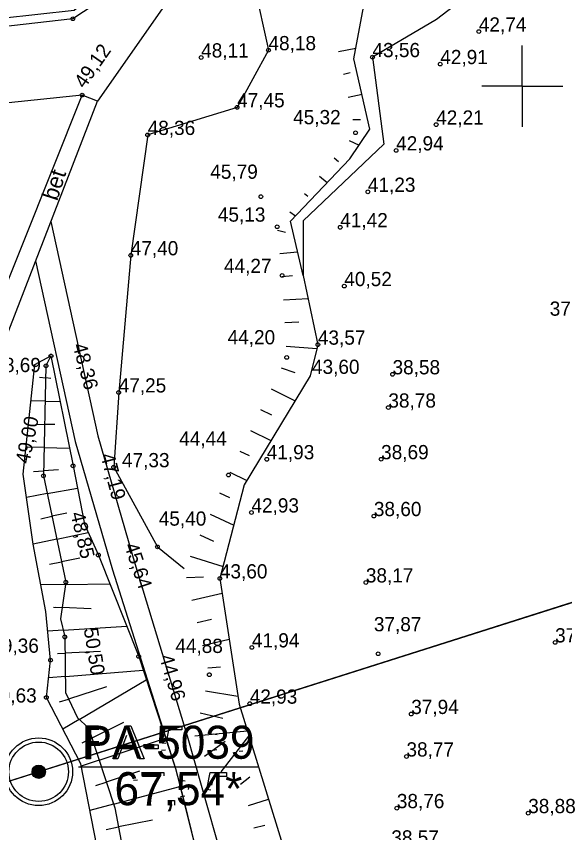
# Model space of a CAD drawing. Extents: x 700746 to 706058, y 6570320 to 6580460.
# Drawn here: x 702912.8 to 703007.3, y 6576171.4 to 6576312 of the extents above; entities that cross this region are included whole.
import ezdxf

# ---------------------------------------------------------------- set-up
doc = ezdxf.new("R2010")
doc.units = 0
for name, color, linetype in [('GEOLPUNKT', 7, 'Continuous'), ('KORGUS-EH2000', 7, 'Continuous'), ('Plokid', 7, 'Continuous'), ('RELJEEF', 7, 'Continuous'), ('TEE', 7, 'Continuous'), ('VEEKOGU', 7, 'Continuous'), ('VORK', 7, 'Continuous'), ('VWX2_MV_PLOKK', 7, 'Continuous')]:
    doc.layers.add(name, color=color, linetype=linetype)

msp = doc.modelspace()

# ---------------------------------------------------------------- linework, layer by layer
at = {"layer": 'GEOLPUNKT'}
msp.add_line((702923.5, 6576182.69), (702954.41, 6576182.69), dxfattribs=at)
msp.add_line((702923.5, 6576182.69), (702954.41, 6576182.69), dxfattribs=at)
for points in [[(702924.78, 6576184.09), (702924.78, 6576189.79), (702926.93, 6576189.79)], [(702927, 6576189.11), (702925.54, 6576189.11), (702925.54, 6576187.08)], [(702929.47, 6576184.09), (702931.67, 6576189.79), (702932.48, 6576189.79), (702934.81, 6576184.09), (702933.95, 6576184.09), (702933.29, 6576185.81), (702930.9, 6576185.81), (702930.27, 6576184.09), (702929.47, 6576184.09)], [(702938.56, 6576186.7), (702937.9, 6576186.79), (702938.46, 6576189.71), (702941.29, 6576189.71), (702941.29, 6576189.05), (702939.01, 6576189.05), (702938.71, 6576187.52)], [(702931.75, 6576188.1), (702931.12, 6576186.43)], [(702931.12, 6576186.43), (702933.05, 6576186.43), (702932.46, 6576188.01)], [(702947.41, 6576188.21), (702946.71, 6576188.33)], [(702948.02, 6576186.79), (702948.09, 6576187.4)], [(702927, 6576186.4), (702925.54, 6576186.4), (702925.54, 6576184.09), (702924.78, 6576184.09)], [(702925.54, 6576187.08), (702927.01, 6576187.08)], [(702935.05, 6576185.8), (702935.05, 6576186.5), (702937.2, 6576186.5), (702937.2, 6576185.8), (702935.05, 6576185.8)], [(702937.78, 6576185.58), (702938.51, 6576185.64)], [(702946.64, 6576185.6), (702947.34, 6576185.69)], [(702951.16, 6576185.41), (702951.84, 6576185.47)], [(702934.49, 6576181.04), (702934.49, 6576181.71), (702938.18, 6576181.71), (702938.18, 6576181.17)], [(702946.29, 6576178.7), (702945.63, 6576178.79), (702946.19, 6576181.71), (702949.02, 6576181.71), (702949.02, 6576181.05), (702946.75, 6576181.05), (702946.44, 6576179.52)], [(702933.65, 6576180.39), (702932.96, 6576180.33)], [(702937.28, 6576181.04), (702934.49, 6576181.04)], [(702941.86, 6576180.21), (702941.16, 6576180.33)], [(702942.47, 6576178.79), (702942.54, 6576179.4)], [(702941.09, 6576177.6), (702941.79, 6576177.69)], [(702945.51, 6576177.58), (702946.24, 6576177.64)], [(702936.01, 6576176.09), (702935.29, 6576176.09)], [(702939.25, 6576176.09), (702939.25, 6576176.88), (702940.04, 6576176.88), (702940.04, 6576176.09)], [(702939.64, 6576176.09), (702939.25, 6576176.09)]]:
    msp.add_lwpolyline(points, dxfattribs=at)
for radius in [5.84, 5.12, 1.15, 1.02, 0.896, 0.768, 0.64, 0.512, 0.384, 0.256, 0.128]:
    msp.add_circle((702916.62, 6576181.85), radius, dxfattribs=at)
at = {"layer": 'KORGUS-EH2000'}
for centre in [(702922.52, 6576311.62), (702992.51, 6576309.41), (702956.24, 6576306.19), (702944.63, 6576304.94), (702974.17, 6576305), (702985.86, 6576303.8), (702924.1, 6576298.47), (702950.83, 6576296.35), (702985.15, 6576293.37), (702935.41, 6576291.59), (702971.25, 6576291.97), (702978.25, 6576288.92), (702973.38, 6576281.79), (702954.94, 6576280.96), (702957.74, 6576275.77), (702968.61, 6576275.68), (702932.49, 6576270.85), (702958.59, 6576267.39), (702969.31, 6576265.54), (702964.76, 6576255.45), (702918.74, 6576253.5), (702959.38, 6576253.26), (702917.88, 6576251.81), (702977.63, 6576250.34), (702930.41, 6576247.21), (702976.91, 6576244.61), (702955.94, 6576235.7), (702975.66, 6576235.71), (702922.54, 6576234.57), (702929.55, 6576234.33), (702917.44, 6576232.83), (702949.34, 6576232.99), (702953.3, 6576226.53), (702974.41, 6576225.91), (702937.09, 6576220.6), (702926.91, 6576219.2), (702947.86, 6576215.17), (702921.3, 6576214.52), (702973.03, 6576214.47), (702921.11, 6576205.08), (703005.66, 6576204.14), (702953.38, 6576203.28), (702918.67, 6576201.1), (702933.86, 6576201.72), (702975.14, 6576202.19), (702946.04, 6576198.58), (702917.94, 6576194.67), (702953.01, 6576193.58), (702980.85, 6576191.8), (702925.19, 6576189.43), (702980.03, 6576184.48), (702978.37, 6576175.58), (703001.02, 6576174.72)]:
    msp.add_circle(centre, 0.32, dxfattribs=at)
at = {"layer": 'Plokid'}
msp.add_line((702842.72, 6576158.42), (703067.36, 6576229.67), dxfattribs=at)
at = {"layer": 'RELJEEF'}
for p, q in [((702968.34, 6576305.95), (702971.32, 6576306.56)), ((702970.32, 6576302.27), (702969.16, 6576302.03)), ((702969.97, 6576298.11), (702972.37, 6576298.61)), ((702972.08, 6576294.21), (702970.78, 6576294.2)), ((702970.14, 6576290.64), (702971.85, 6576289.85)), ((702968.34, 6576286.94), (702967.58, 6576287.57)), ((702965.02, 6576284.5), (702966.34, 6576283.39)), ((702963.02, 6576280.96), (702962.46, 6576281.42)), ((702959.9, 6576278.35), (702960.87, 6576277.63)), ((702959.19, 6576274.8), (702957.81, 6576275.13)), ((702958.21, 6576271.15), (702961.27, 6576271.46)), ((702960.4, 6576267.31), (702958.6, 6576267.17)), ((702958.83, 6576263.18), (702963.07, 6576263.41)), ((702961.48, 6576259.32), (702959.05, 6576259.19)), ((702959.27, 6576255.19), (702964.6, 6576254.78)), ((702918.74, 6576253.5), (702918.74, 6576253.5)), ((702960.84, 6576250.58), (702958.46, 6576251.41)), ((702916.78, 6576249.85), (702917.83, 6576249.71)), ((702918.69, 6576249.6), (702917.83, 6576249.71)), ((702956.68, 6576247.83), (702960.82, 6576245.78)), ((702917.74, 6576245.71), (702915.29, 6576245.77)), ((702917.74, 6576245.71), (702920.32, 6576245.65)), ((702956.82, 6576243.29), (702954.91, 6576244.24)), ((702916.26, 6576241.75), (702917.65, 6576241.71)), ((702919.38, 6576241.67), (702917.65, 6576241.71)), ((702953.13, 6576240.66), (702956.66, 6576238.91)), ((702917.56, 6576237.71), (702914.44, 6576237.79)), ((702917.56, 6576237.71), (702921.93, 6576237.61)), ((702952.97, 6576236.27), (702951.36, 6576237.07)), ((702920.05, 6576233.89), (702917.46, 6576233.72)), ((702915.72, 6576233.6), (702917.46, 6576233.72)), ((702949.58, 6576233.49), (702952.52, 6576232.06)), ((702918.09, 6576229.78), (702914.51, 6576229.12)), ((702918.09, 6576229.78), (702923.29, 6576230.74)), ((702949.56, 6576229.07), (702947.86, 6576229.87)), ((702916.99, 6576225.46), (702918.91, 6576225.87)), ((702921.48, 6576226.41), (702918.91, 6576225.87)), ((702946.16, 6576226.26), (702950.24, 6576224.33)), ((702919.74, 6576221.95), (702925.16, 6576223.1)), ((702946.84, 6576221.52), (702944.45, 6576222.64)), ((702919.74, 6576221.95), (702915.64, 6576221.09)), ((702923.72, 6576218.65), (702920.56, 6576218.04)), ((702942.75, 6576219.02), (702948.4, 6576217.24)), ((702918.46, 6576217.64), (702920.56, 6576218.04)), ((702921.24, 6576214.12), (702916.96, 6576214.07)), ((702921.24, 6576214.12), (702921.03, 6576214.12)), ((702921.24, 6576214.12), (702928.89, 6576214.22)), ((702945.02, 6576215.38), (702942.1, 6576215.29)), ((702943.02, 6576211.4), (702948.25, 6576212.63)), ((702919.16, 6576210.24), (702920.65, 6576210.17)), ((702919.52, 6576210.22), (702920.65, 6576210.17)), ((702925.68, 6576209.91), (702920.65, 6576210.17)), ((702946.4, 6576208.08), (702943.94, 6576207.5)), ((702920.83, 6576206.24), (702918.17, 6576206.07)), ((702920.83, 6576206.24), (702931.79, 6576206.93)), ((702944.85, 6576203.61), (702949.46, 6576204.69)), ((702919.86, 6576202.21), (702921.15, 6576202.27)), ((702927.28, 6576202.57), (702921.15, 6576202.27)), ((702921.22, 6576198.27), (702934.63, 6576199.36)), ((702947.97, 6576199.86), (702945.77, 6576199.72)), ((702921.22, 6576198.27), (702918.32, 6576198.04)), ((702923.62, 6576190.87), (702935.17, 6576197.72)), ((702928.33, 6576196.5), (702921.78, 6576194.39)), ((702945.39, 6576195.82), (702950.95, 6576194.9)), ((702920.2, 6576193.88), (702921.78, 6576194.39)), ((702948.35, 6576191.02), (702944.48, 6576191.93)), ((702923.62, 6576190.87), (702920.78, 6576189.18)), ((702931.25, 6576190.33), (702925.78, 6576187.65)), ((702943.57, 6576188.03), (702952.58, 6576188.93)), ((702924.1, 6576186.83), (702925.78, 6576187.65)), ((702927.03, 6576183.86), (702938.49, 6576187.63)), ((702948.08, 6576181.84), (702952.87, 6576188.01)), ((702948.77, 6576187.07), (702945.2, 6576184.46)), ((702927.03, 6576183.86), (702923.94, 6576182.84)), ((702934.01, 6576181.94), (702928.28, 6576180.06)), ((702953.04, 6576180.94), (702951.42, 6576179.64)), ((702926.5, 6576179.47), (702928.28, 6576180.06)), ((702929.53, 6576176.26), (702940.98, 6576179.34)), ((702929.53, 6576176.26), (702925.46, 6576175.16)), ((702952.78, 6576176.05), (702956.26, 6576177.12)), ((702936.25, 6576173.53), (702930.36, 6576172.35)), ((702928.27, 6576171.93), (702930.36, 6576172.35)), ((702955.61, 6576172.61), (702953.7, 6576172.16))]:
    msp.add_line(p, q, dxfattribs=at)
for points in [[(702967.2, 6576445.59), (702964.97, 6576430.21), (702957.55, 6576396.12), (702955.71, 6576388.81), (702953.14, 6576387.92), (702952.24, 6576384.17), (702954.89, 6576382.14), (702951.98, 6576371.18), (702943.28, 6576341.71), (702934.94, 6576323.39), (702922.73, 6576313.03), (702897.65, 6576310.3), (702895.29, 6576308.5)], [(702972.26, 6576378.62), (702966.05, 6576359.73), (702959.65, 6576338.06), (702953.75, 6576317.42), (702956.24, 6576306.19), (702950.83, 6576296.35)], [(702962.23, 6576267.35), (702960.03, 6576276.74), (702970.24, 6576287.5), (702973.74, 6576292.6), (702970.97, 6576304.7), (702974.97, 6576326.25), (702975.93, 6576330.02), (702976.76, 6576336.49), (702980.42, 6576340.39), (702988.51, 6576341.62), (702999.85, 6576352.25), (702999.87, 6576371.91), (702999.61, 6576377.28)], [(702950.83, 6576296.35), (702935.41, 6576291.59), (702932.49, 6576270.85), (702930.41, 6576247.21), (702929.55, 6576234.33), (702937.09, 6576220.6), (702941.73, 6576216.87)], [(702917.83, 6576209.47), (702915.64, 6576221.1), (702913.95, 6576233.12), (702915.95, 6576252.02), (702918.74, 6576253.5)], [(702918.74, 6576253.5), (702917.88, 6576251.81), (702917.44, 6576232.83), (702921.3, 6576214.52), (702920.37, 6576208.23), (702921.11, 6576205.08), (702921.26, 6576195.49), (702923.33, 6576191.12), (702925.19, 6576189.43), (702929.74, 6576175.64), (702932.55, 6576160.79), (702932.91, 6576151.29)], [(702918.74, 6576253.5), (702922.54, 6576234.57), (702924.52, 6576224.5), (702926.91, 6576219.2), (702933.86, 6576201.72), (702940.21, 6576182.42), (702944.42, 6576165.71), (702947.34, 6576150.87)], [(702927.16, 6576151.75), (702927.13, 6576166.73), (702923.87, 6576183.2), (702917.94, 6576194.67), (702918.67, 6576201.1), (702917.83, 6576209.47)]]:
    msp.add_lwpolyline(points, dxfattribs=at)
at = {"layer": 'TEE'}
for points in [[(702928.2, 6576787.25), (702933.99, 6576765.32), (702942.98, 6576731.19), (702949.49, 6576707.92), (702955.65, 6576685.19), (702961.38, 6576663.59), (702967.68, 6576638.65), (702973.34, 6576618.04), (702982.16, 6576576.28), (702985.8, 6576542.79), (702985.29, 6576514.62), (702981.66, 6576479.74), (702977.35, 6576452.44), (702972.82, 6576422.71), (702966.89, 6576396.31), (702959.64, 6576360.66), (702953.49, 6576340.28), (702939.5, 6576315.71), (702926.77, 6576297.4), (702924.1, 6576298.47), (702901.98, 6576296.16)], [(702921.23, 6576784.91), (702927.07, 6576762.72), (702936.14, 6576728.67), (702942.6, 6576706.76), (702948.75, 6576682.34), (702954.57, 6576661.77), (702961.78, 6576636.54), (702966.9, 6576616.5), (702975.23, 6576575.47), (702978.78, 6576541.22), (702978.16, 6576515.78), (702973.47, 6576479.68), (702970.15, 6576453.49), (702965.43, 6576422.6), (702960.9, 6576398.37), (702952.79, 6576361), (702947.49, 6576343.65), (702931.52, 6576317.6), (702922.52, 6576311.62)], [(702922.52, 6576311.62), (702895.29, 6576308.5)], [(702865.88, 6576110.72), (702870.06, 6576150.39), (702872.63, 6576173.62), (702874.44, 6576194.27), (702882.04, 6576209.88), (702897.87, 6576236.86), (702903.5, 6576246.94), (702924.1, 6576298.47)], [(702869, 6576109.56), (702873.16, 6576150.16), (702875.2, 6576172.23), (702877.56, 6576193.93), (702884.52, 6576208.02), (702900.89, 6576235.65), (702906.71, 6576245.74), (702926.77, 6576297.4), (702924.1, 6576298.47)], [(702918.71, 6576276.65), (702926.81, 6576239.73), (702933.2, 6576217.77), (702942.22, 6576188.06), (702948.26, 6576166.78), (702950.81, 6576151.76), (702950.97, 6576136.17), (702949.33, 6576122.01), (702951.22, 6576099.17), (702947.42, 6576094.49), (702944.32, 6576097.01)], [(702916.09, 6576269.91), (702922.93, 6576238.74), (702929.37, 6576216.63), (702940.21, 6576182.42), (702941.59, 6576177.15), (702944.36, 6576165.89), (702947.34, 6576150.87), (702946.96, 6576136.38), (702945.32, 6576122.07), (702947.1, 6576100.44), (702944.32, 6576097.01)]]:
    msp.add_lwpolyline(points, dxfattribs=at)
at = {"layer": 'VEEKOGU'}
msp.add_lwpolyline([(702992.28, 6576316.95), (702985.19, 6576311.51), (702974.17, 6576305), (702976.13, 6576289.98), (702962.24, 6576276.77), (702962.23, 6576267.35), (702964.76, 6576255.45), (702963.41, 6576250.06), (702952.05, 6576231.29), (702947.86, 6576215.17), (702951.17, 6576193.48), (702958.97, 6576168.4), (702955.43, 6576152.66), (702965.32, 6576132.26), (702972.95, 6576123.49), (702975.97, 6576101.49), (702972.83, 6576091.52), (702964.04, 6576083.71)], dxfattribs=at)
msp.add_lwpolyline([(702992.28, 6576316.95), (702985.19, 6576311.51), (702974.17, 6576305), (702976.13, 6576289.98), (702962.24, 6576276.77), (702962.23, 6576267.35), (702964.76, 6576255.45), (702963.41, 6576250.06), (702952.05, 6576231.29), (702947.86, 6576215.17), (702951.17, 6576193.48), (702958.97, 6576168.4), (702955.43, 6576152.66), (702965.32, 6576132.26), (702972.95, 6576123.49), (702975.97, 6576101.49), (702972.83, 6576091.52), (702964.04, 6576083.71)], dxfattribs=at)
at = {"layer": 'VORK'}
for q in [(703000, 6576307), (703000, 6576307), (702993, 6576300), (702993, 6576300), (703007, 6576300), (703000, 6576293), (703007, 6576300), (703000, 6576293)]:
    msp.add_line((703000, 6576300), q, dxfattribs=at)
at = {"layer": 'VWX2_MV_PLOKK'}
msp.add_lwpolyline([(702840.26, 6576874.26), (702915.96, 6576894.45), (703039.76, 6576927.49), (703072.13, 6576856.26), (703101.31, 6576579.97), (703076.01, 6576303.02), (703067.36, 6576229.67), (702842.72, 6576158.42), (702853.4, 6576267.5), (702860.12, 6576517.75), (702877.29, 6576548.25), (702900.72, 6576571.25)], close=True, dxfattribs=at)
msp.add_lwpolyline([(702840.26, 6576874.26), (702915.96, 6576894.45), (703039.76, 6576927.49), (703072.13, 6576856.26), (703101.31, 6576579.97), (703076.01, 6576303.02), (703067.36, 6576229.67), (702842.72, 6576158.42), (702853.4, 6576267.5), (702860.12, 6576517.75), (702877.29, 6576548.25), (702900.72, 6576571.25)], close=True, dxfattribs=at)

# ---------------------------------------------------------------- texts
at = {"layer": 'GEOLPUNKT'}
for s, p in [('PA-5039', (702924.17, 6576184.09)), ('67,54*', (702929.69, 6576176.09))]:
    msp.add_text(s, height=5.7, dxfattribs=at).set_placement(p)
at = {"layer": 'KORGUS-EH2000'}
for s, p in [('42,74 ', (702992.51, 6576309.41)), ('48,18 ', (702956.24, 6576306.19)), ('48,11 ', (702944.63, 6576304.94)), ('43,56 ', (702974.17, 6576305)), ('42,91 ', (702985.86, 6576303.8)), ('47,45 ', (702950.83, 6576296.35)), ('45,32 ', (702960.49, 6576293.44)), ('42,21 ', (702985.15, 6576293.37)), ('48,36 ', (702935.41, 6576291.59)), ('42,94 ', (702978.25, 6576288.92)), ('45,79 ', (702946.2, 6576284.04)), ('41,23 ', (702973.38, 6576281.79)), ('45,13 ', (702947.51, 6576276.65)), ('41,42 ', (702968.61, 6576275.68)), ('47,40 ', (702932.49, 6576270.85)), ('44,27 ', (702948.56, 6576267.8)), ('40,52 ', (702969.31, 6576265.54)), ('37,97 ', (703004.73, 6576260.44)), ('44,20 ', (702949.19, 6576255.51)), ('43,57 ', (702964.76, 6576255.45)), ('48,69 ', (702908.8, 6576250.73)), ('43,60 ', (702963.74, 6576250.42)), ('38,58 ', (702977.63, 6576250.34)), ('47,25 ', (702930.41, 6576247.21)), ('38,78 ', (702976.91, 6576244.61)), ('44,44 ', (702940.85, 6576238.06)), ('41,93 ', (702955.94, 6576235.7)), ('38,69 ', (702975.66, 6576235.71)), ('47,33 ', (702930.98, 6576234.33)), ('42,93 ', (702953.3, 6576226.53)), ('38,60 ', (702974.41, 6576225.91)), ('45,40 ', (702937.32, 6576224.26)), ('43,60 ', (702947.86, 6576215.17)), ('38,17 ', (702973.03, 6576214.47)), ('37,87 ', (702974.41, 6576206.06)), ('41,94 ', (702953.38, 6576203.28)), ('37,86 ', (703005.66, 6576204.14)), ('49,36 ', (702908.45, 6576202.36)), ('44,88 ', (702940.18, 6576202.32)), ('49,63 ', (702908.08, 6576193.78)), ('42,93 ', (702953.01, 6576193.58)), ('37,94 ', (702980.85, 6576191.8)), ('38,77 ', (702980.03, 6576184.48)), ('38,76 ', (702978.37, 6576175.58)), ('38,88 ', (703001.02, 6576174.72)), ('38,57 ', (702977.42, 6576169.31))]:
    msp.add_text(s, height=2.45, dxfattribs=at).set_placement(p)
for s, rotation, p in [('49,12 ', 55.042, (702924.53, 6576299.45)), ('48,36 ', 285.1771, (702922.45, 6576255.37)), ('49,00 ', 78.2386, (702914.98, 6576234.8)), ('47,19 ', 284.8369, (702927.24, 6576236.4)), ('48,85 ', 283.1088, (702922.09, 6576226.37)), ('45,64 ', 288.4246, (702931.34, 6576220.87)), ('50,50 ', 279.014, (702924.38, 6576206.48)), ('44,96 ', 286.3225, (702937.39, 6576201.68))]:
    msp.add_text(s, height=2.45, rotation=rotation, dxfattribs=at).set_placement(p)
at = {"layer": 'TEE'}
msp.add_text('bet', height=2.8, rotation=72.2905, dxfattribs=at).set_placement((702919.81, 6576280.11))

doc.saveas('drawing.dxf')
